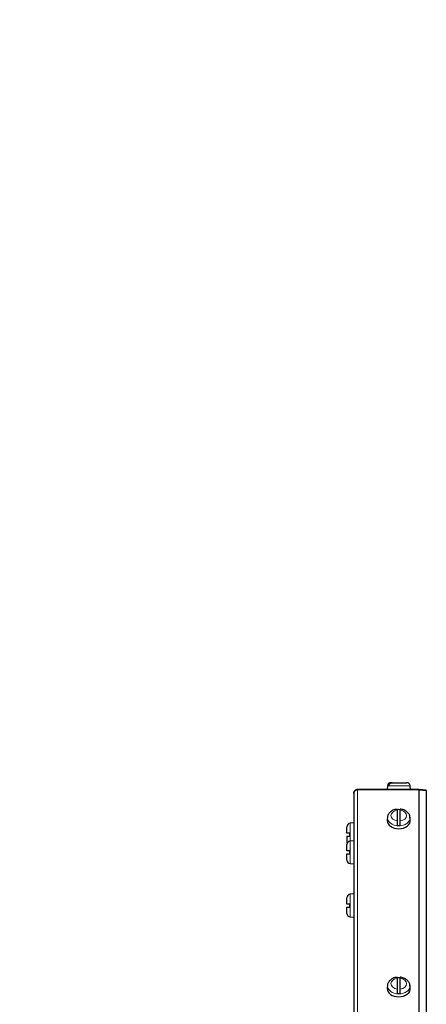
# Model space of a CAD drawing. Header units: millimetres. Extents: x 0 to 29700, y -16 to 21000.
# Tile 324 of 357: x 21485 to 21765, y 17356 to 18035. Entities that reach past the tile are written whole.
import ezdxf

# ---------------------------------------------------------------- set-up
doc = ezdxf.new("R2010")
doc.units = ezdxf.units.MM
doc.layers.add('1', color=7, linetype='Continuous', true_color=0xffffff)
doc.layers.add('254', color=7, linetype='Continuous', true_color=0xffffff)
doc.styles.add('latin_extended', font='simplex.shx')
doc.dimstyles.get("Standard").update_dxf_attribs({"dimtxt": 0.18, "dimasz": 0.18, "dimexe": 0.18, "dimexo": 0.0625, "dimgap": 0.09, "dimtad": 0, "dimtih": 1, "dimtoh": 1, "dimdec": 4, "dimzin": 0, "dimdsep": 46, "dimtxsty": 'Standard', "dimcen": 0.09, "dimadec": 0, "dimazin": 0, "dimtfac": 1, "dimtdec": 4, "dimtofl": 0, "dimtmove": 0, "dimatfit": 3, "dimfxl": 1, "dimtolj": 1, "dimtzin": 0, "dimarcsym": 0})

# ---------------------------------------------------------------- blocks, each defined once
blk = doc.blocks.new('_U4')
at = {"layer": '254', "color": 3, "linetype": 'Continuous', "lineweight": 13, "transparency": 16777216}
for p, q in [((28056.49, 18872.66), (28056.49, 14093.8)), ((18212.99, 16851.58), (18212.99, 14093.8)), ((18387.99, 14143.8), (27881.49, 14143.8))]:
    blk.add_line(p, q, dxfattribs=at)
at = {"layer": '254', "color": 3, "transparency": 16777216}
for points in [[(18387.99, 14172.97), (18387.99, 14114.64), (18212.99, 14143.8)], [(27881.49, 14114.64), (27881.49, 14172.97), (28056.49, 14143.8)]]:
    blk.add_solid(points, dxfattribs=at)
at = {"layer": 'Defpoints', "color": 0, "transparency": 16777216}
for p in [(28056.49, 18922.66), (18212.99, 16901.58), (28056.49, 14143.8)]:
    blk.add_point(p, dxfattribs=at)
at = {"layer": '254', "color": 2, "lineweight": 13, "transparency": 16777216, "insert": (22822.24, 14406.3), "char_height": 175, "attachment_point": 1, "style": 'latin_extended'}
blk.add_mtext('\\A1;9844', dxfattribs=at)

msp = doc.modelspace()

# ---------------------------------------------------------------- linework, layer by layer
at = {"layer": '1', "color": 2, "linetype": 'Continuous', "lineweight": 25}
for p, q in [((21738.715, 17506.912), (21738.487, 17504.303)), ((21739.786, 17507.203), (21739.022, 17507.203)), ((21741.218, 17509.103), (21741.106, 17509.103)), ((21741.982, 17509.103), (21741.218, 17509.103)), ((21741.982, 17509.103), (21751.867, 17509.103)), ((21754.487, 17504.303), (21754.258, 17506.912)), ((21715.487, 17501.803), (21715.487, 17501.715)), ((21715.487, 17501.716), (21715.487, 17112.857)), ((21760.377, 17504.303), (21717.987, 17504.303)), ((21760.377, 17504.216), (21717.987, 17504.216)), ((21765.468, 17503.867), (21760.595, 17504.294)), ((21760.595, 17504.206), (21765.468, 17503.78)), ((21765.46, 17503.781), (21765.468, 17503.867)), ((21765.468, 17503.78), (21765.468, 17113.712)), ((21745.487, 17490.135), (21745.487, 17482.658)), ((21747.487, 17482.658), (21747.487, 17490.135)), ((21715.487, 17481.303), (21712.877, 17481.075)), ((21738.517, 17483.498), (21738.487, 17483.003)), ((21738.745, 17485.328), (21738.517, 17483.497)), ((21754.456, 17483.497), (21754.229, 17485.328)), ((21710.687, 17474.303), (21710.687, 17478.684)), ((21710.687, 17472.303), (21710.687, 17467.922)), ((21712.587, 17474.303), (21712.587, 17472.303)), ((21710.687, 17462.082), (21710.687, 17466.463)), ((21715.487, 17469.082), (21712.877, 17468.854)), ((21710.687, 17455.701), (21710.687, 17460.082)), ((21712.587, 17462.082), (21712.587, 17460.082)), ((21712.877, 17453.31), (21715.487, 17453.082)), ((21715.487, 17432.322), (21712.877, 17432.094)), ((21710.687, 17425.322), (21710.687, 17429.703)), ((21712.587, 17425.322), (21712.587, 17423.322)), ((21710.687, 17418.941), (21710.687, 17423.322)), ((21712.877, 17416.55), (21715.487, 17416.322)), ((21745.487, 17374.17), (21745.487, 17366.693)), ((21747.487, 17366.693), (21747.487, 17374.17)), ((21738.517, 17367.532), (21738.487, 17367.037)), ((21738.745, 17369.363), (21738.517, 17367.532)), ((21754.456, 17367.532), (21754.229, 17369.363))]:
    msp.add_line(p, q, dxfattribs=at)
at = {"layer": '1', "color": 4, "linetype": 'Continuous', "lineweight": 13}
for p, q in [((21754.258, 17506.912), (21738.715, 17506.912)), ((21717.987, 17504.216), (21717.987, 17113.893)), ((21760.377, 17504.216), (21760.377, 17113.893)), ((21760.595, 17504.206), (21760.595, 17113.889)), ((21712.877, 17481.075), (21712.877, 17468.854)), ((21712.877, 17468.854), (21712.877, 17453.31)), ((21712.877, 17432.094), (21712.877, 17416.55))]:
    msp.add_line(p, q, dxfattribs=at)
at = {"layer": '1', "color": 2, "linetype": 'Continuous', "lineweight": 25}
for centre, start, end in [((21741.106, 17506.703), 90, 175), ((21751.867, 17506.703), 5, 90), ((21713.087, 17478.684), 95, 180), ((21713.087, 17466.463), 95, 180), ((21713.087, 17467.922), 180, 197.699922), ((21713.087, 17455.701), 180, 265), ((21713.087, 17429.703), 95, 180), ((21713.087, 17418.941), 180, 265)]:
    msp.add_arc(centre, 2.4, start, end, dxfattribs=at)
at = {"layer": '1', "color": 4, "linetype": 'Continuous', "lineweight": 13}
for centre, major_axis, start_param, end_param in [((21746.487, 17486.397), (-5.381, 0), 4.8993196, 7.667051), ((21746.487, 17486.397), (-5.381, 0), 1.757727, 4.5254583), ((21746.487, 17484.847), (7.772, 0), 3.0606966, 4.712389), ((21746.487, 17484.847), (7.772, 0), 4.712389, 6.2831853), ((21746.487, 17484.847), (7.772, 0), 0, 0.097193), ((21746.487, 17370.431), (-5.381, 0), 4.8993196, 7.667051), ((21746.487, 17370.431), (-5.381, 0), 1.757727, 4.5254583), ((21746.487, 17368.882), (7.772, 0), 3.0606966, 4.712389), ((21746.487, 17368.882), (7.772, 0), 4.712389, 6.2831853), ((21746.487, 17368.882), (7.772, 0), 0, 0.097193)]:
    msp.add_ellipse(centre, major_axis=major_axis, ratio=0.7071068, start_param=start_param, end_param=end_param, dxfattribs=at)
at = {"layer": '1', "color": 2, "linetype": 'Continuous', "lineweight": 25}
for centre, major_axis, start_param, end_param in [((21746.487, 17485.053), (7.728, 0), 1.4410362, 1.7005564), ((21746.487, 17483.003), (-8, 0), 0, 1.5707963), ((21746.487, 17485.053), (7.728, 0), 4.5826289, 4.8421491), ((21746.487, 17483.003), (-8, 0), 1.5707963, 3.2292627), ((21746.487, 17369.088), (7.728, 0), 1.4410362, 1.7005564), ((21746.487, 17367.037), (-8, 0), 0, 1.5707963), ((21746.487, 17369.088), (7.728, 0), 4.5826289, 4.8421491), ((21746.487, 17367.037), (-8, 0), 1.5707963, 3.2292627)]:
    msp.add_ellipse(centre, major_axis=major_axis, ratio=0.7071068, start_param=start_param, end_param=end_param, dxfattribs=at)
for points, knots in [([(21741.218, 17509.103), (21741.09, 17509.103), (21740.964, 17509.092), (21740.716, 17509.047), (21740.593, 17509.013), (21740.412, 17508.945), (21740.352, 17508.92), (21740.237, 17508.864), (21740.18, 17508.834), (21740.014, 17508.735), (21739.909, 17508.66), (21739.784, 17508.552), (21739.759, 17508.53), (21739.711, 17508.485), (21739.641, 17508.416), (21739.575, 17508.342), (21739.449, 17508.189), (21739.373, 17508.08), (21739.289, 17507.933), (21739.273, 17507.903), (21739.241, 17507.843), (21739.226, 17507.813), (21739.183, 17507.721), (21739.157, 17507.659), (21739.086, 17507.469), (21739.049, 17507.339), (21739.022, 17507.203)], [0, 0, 0, 0, 0.125, 0.125, 0.25, 0.25, 0.3125, 0.3125, 0.375, 0.375, 0.5, 0.5, 0.53125, 0.53125, 0.5625, 0.625, 0.625, 0.75, 0.75, 0.78125, 0.78125, 0.8125, 0.8125, 0.875, 0.875, 1, 1, 1, 1]), ([(21739.786, 17507.203), (21739.813, 17507.339), (21739.85, 17507.469), (21739.921, 17507.659), (21739.947, 17507.721), (21739.99, 17507.813), (21740.005, 17507.843), (21740.036, 17507.903), (21740.053, 17507.933), (21740.137, 17508.08), (21740.213, 17508.189), (21740.339, 17508.342), (21740.383, 17508.391), (21740.452, 17508.462), (21740.475, 17508.485), (21740.524, 17508.53), (21740.548, 17508.552), (21740.673, 17508.66), (21740.778, 17508.735), (21740.944, 17508.834), (21741.001, 17508.864), (21741.088, 17508.906), (21741.117, 17508.919), (21741.177, 17508.945), (21741.207, 17508.957), (21741.357, 17509.013), (21741.48, 17509.047), (21741.728, 17509.092), (21741.854, 17509.103), (21741.982, 17509.103)], [0, 0, 0, 0, 0.125, 0.125, 0.1875, 0.1875, 0.21875, 0.21875, 0.25, 0.25, 0.375, 0.375, 0.4375, 0.4375, 0.46875, 0.46875, 0.5, 0.5, 0.625, 0.625, 0.6875, 0.6875, 0.71875, 0.71875, 0.75, 0.75, 0.875, 0.875, 1, 1, 1, 1]), ([(21745.495, 17490.77), (21744.927, 17490.75), (21743.385, 17490.549), (21741.174, 17489.47), (21739.51, 17487.666), (21738.72, 17486.146), (21738.778, 17485.353), (21738.787, 17485.273)], [0, 0, 0, 0, 0.1642758, 0.4681905, 0.7323979, 0.9729604, 1, 1, 1, 1]), ([(21745.487, 17490.854), (21745.487, 17490.853), (21745.487, 17490.853), (21745.487, 17490.852), (21745.487, 17490.851), (21745.487, 17490.846), (21745.487, 17490.843), (21745.487, 17490.823), (21745.487, 17490.796), (21745.487, 17490.739), (21745.487, 17490.717), (21745.487, 17490.68), (21745.487, 17490.667), (21745.487, 17490.639), (21745.487, 17490.625), (21745.487, 17490.549), (21745.487, 17490.48), (21745.487, 17490.321), (21745.487, 17490.233), (21745.487, 17490.135)], [0, 0, 0, 0, 0.0041489, 0.0041489, 0.059474, 0.059474, 0.114799, 0.114799, 0.3360993, 0.3360993, 0.4467494, 0.4467494, 0.5020745, 0.5020745, 0.5573995, 0.5573995, 0.7786998, 0.7786998, 1, 1, 1, 1]), ([(21747.487, 17490.135), (21747.487, 17490.233), (21747.487, 17490.321), (21747.487, 17490.48), (21747.487, 17490.55), (21747.487, 17490.64), (21747.487, 17490.668), (21747.487, 17490.717), (21747.487, 17490.739), (21747.487, 17490.796), (21747.487, 17490.823), (21747.487, 17490.843), (21747.487, 17490.846), (21747.487, 17490.851), (21747.487, 17490.852), (21747.487, 17490.854), (21747.487, 17490.854), (21747.487, 17490.854)], [0, 0, 0, 0, 0.2166443, 0.2166443, 0.4332885, 0.4332885, 0.5416107, 0.5416107, 0.6499328, 0.6499328, 0.8665771, 0.8665771, 0.9207382, 0.9207382, 0.9748992, 0.9748992, 1, 1, 1, 1]), ([(21754.113, 17485.382), (21754.089, 17485.882), (21753.861, 17487.046), (21752.641, 17488.709), (21750.633, 17490.109), (21748.749, 17490.744), (21747.648, 17490.823), (21747.487, 17490.83)], [0, 0, 0, 0, 0.1642745, 0.4063163, 0.6661808, 0.9518054, 1, 1, 1, 1]), ([(21745.487, 17482.658), (21745.487, 17482.56), (21745.487, 17482.456), (21745.487, 17482.233), (21745.487, 17482.116), (21745.487, 17481.929), (21745.487, 17481.866), (21745.487, 17481.738), (21745.487, 17481.673), (21745.487, 17481.477), (21745.487, 17481.343), (21745.487, 17481.171), (21745.487, 17481.136), (21745.487, 17481.068), (21745.487, 17481.034), (21745.487, 17480.931), (21745.487, 17480.863), (21745.487, 17480.658), (21745.487, 17480.523), (21745.487, 17480.354), (21745.487, 17480.321), (21745.487, 17480.255), (21745.487, 17480.222), (21745.487, 17480.124), (21745.487, 17480.06), (21745.487, 17479.872), (21745.487, 17479.751), (21745.487, 17479.634)], [0, 0, 0, 0, 0.125, 0.125, 0.25, 0.25, 0.3125, 0.3125, 0.375, 0.375, 0.5, 0.5, 0.53125, 0.53125, 0.5625, 0.5625, 0.625, 0.625, 0.75, 0.75, 0.78125, 0.78125, 0.8125, 0.8125, 0.875, 0.875, 1, 1, 1, 1]), ([(21747.487, 17479.634), (21747.487, 17479.751), (21747.487, 17479.872), (21747.487, 17480.06), (21747.487, 17480.124), (21747.487, 17480.222), (21747.487, 17480.255), (21747.487, 17480.321), (21747.487, 17480.355), (21747.487, 17480.523), (21747.487, 17480.658), (21747.487, 17480.863), (21747.487, 17480.931), (21747.487, 17481.034), (21747.487, 17481.068), (21747.487, 17481.137), (21747.487, 17481.172), (21747.487, 17481.343), (21747.487, 17481.477), (21747.487, 17481.674), (21747.487, 17481.739), (21747.487, 17481.835), (21747.487, 17481.866), (21747.487, 17481.93), (21747.487, 17481.961), (21747.487, 17482.116), (21747.487, 17482.234), (21747.487, 17482.456), (21747.487, 17482.56), (21747.487, 17482.658)], [0, 0, 0, 0, 0.125, 0.125, 0.1875, 0.1875, 0.21875, 0.21875, 0.25, 0.25, 0.375, 0.375, 0.4375, 0.4375, 0.46875, 0.46875, 0.5, 0.5, 0.625, 0.625, 0.6875, 0.6875, 0.71875, 0.71875, 0.75, 0.75, 0.875, 0.875, 1, 1, 1, 1]), ([(21712.587, 17474.303), (21712.451, 17474.303), (21712.32, 17474.303), (21712.131, 17474.303), (21712.068, 17474.303), (21711.977, 17474.303), (21711.947, 17474.303), (21711.887, 17474.303), (21711.857, 17474.303), (21711.71, 17474.303), (21711.601, 17474.303), (21711.448, 17474.303), (21711.399, 17474.303), (21711.328, 17474.303), (21711.305, 17474.303), (21711.26, 17474.303), (21711.238, 17474.303), (21711.13, 17474.303), (21711.054, 17474.303), (21710.956, 17474.303), (21710.925, 17474.303), (21710.884, 17474.303), (21710.87, 17474.303), (21710.845, 17474.303), (21710.833, 17474.303), (21710.777, 17474.303), (21710.743, 17474.303), (21710.699, 17474.303), (21710.687, 17474.303), (21710.687, 17474.303)], [0, 0, 0, 0, 0.1254834, 0.1254834, 0.1882251, 0.1882251, 0.2195959, 0.2195959, 0.2509668, 0.2509668, 0.3764502, 0.3764502, 0.4391919, 0.4391919, 0.4705627, 0.4705627, 0.5019335, 0.5019335, 0.6274169, 0.6274169, 0.6901586, 0.6901586, 0.7215295, 0.7215295, 0.7529003, 0.7529003, 0.8783837, 0.8783837, 1, 1, 1, 1]), ([(21710.687, 17472.303), (21710.688, 17472.303), (21710.7, 17472.303), (21710.743, 17472.303), (21710.777, 17472.303), (21710.845, 17472.303), (21710.87, 17472.303), (21710.926, 17472.303), (21710.956, 17472.303), (21711.055, 17472.303), (21711.13, 17472.303), (21711.238, 17472.303), (21711.26, 17472.303), (21711.305, 17472.303), (21711.374, 17472.303), (21711.448, 17472.303), (21711.601, 17472.303), (21711.71, 17472.303), (21711.857, 17472.303), (21711.887, 17472.303), (21711.947, 17472.303), (21711.977, 17472.303), (21712.069, 17472.303), (21712.131, 17472.303), (21712.32, 17472.303), (21712.451, 17472.303), (21712.587, 17472.303)], [0, 0, 0, 0, 0.1175171, 0.1175171, 0.2435861, 0.2435861, 0.3066206, 0.3066206, 0.3696551, 0.3696551, 0.4957241, 0.4957241, 0.5272413, 0.5272413, 0.5587586, 0.6217931, 0.6217931, 0.747862, 0.747862, 0.7793793, 0.7793793, 0.8108965, 0.8108965, 0.873931, 0.873931, 1, 1, 1, 1]), ([(21712.587, 17462.082), (21712.451, 17462.082), (21712.32, 17462.082), (21712.131, 17462.082), (21712.068, 17462.082), (21711.977, 17462.082), (21711.947, 17462.082), (21711.887, 17462.082), (21711.857, 17462.082), (21711.71, 17462.082), (21711.601, 17462.082), (21711.448, 17462.082), (21711.399, 17462.082), (21711.328, 17462.082), (21711.305, 17462.082), (21711.26, 17462.082), (21711.238, 17462.082), (21711.13, 17462.082), (21711.054, 17462.082), (21710.956, 17462.082), (21710.925, 17462.082), (21710.884, 17462.082), (21710.87, 17462.082), (21710.845, 17462.082), (21710.833, 17462.082), (21710.777, 17462.082), (21710.743, 17462.082), (21710.699, 17462.082), (21710.687, 17462.082), (21710.687, 17462.082)], [0, 0, 0, 0, 0.1254834, 0.1254834, 0.1882251, 0.1882251, 0.2195959, 0.2195959, 0.2509668, 0.2509668, 0.3764502, 0.3764502, 0.4391919, 0.4391919, 0.4705627, 0.4705627, 0.5019335, 0.5019335, 0.6274169, 0.6274169, 0.6901586, 0.6901586, 0.7215295, 0.7215295, 0.7529003, 0.7529003, 0.8783837, 0.8783837, 1, 1, 1, 1]), ([(21710.687, 17460.082), (21710.688, 17460.082), (21710.7, 17460.082), (21710.743, 17460.082), (21710.777, 17460.082), (21710.845, 17460.082), (21710.87, 17460.082), (21710.926, 17460.082), (21710.956, 17460.082), (21711.055, 17460.082), (21711.13, 17460.082), (21711.238, 17460.082), (21711.26, 17460.082), (21711.305, 17460.082), (21711.374, 17460.082), (21711.448, 17460.082), (21711.601, 17460.082), (21711.71, 17460.082), (21711.857, 17460.082), (21711.887, 17460.082), (21711.947, 17460.082), (21711.977, 17460.082), (21712.069, 17460.082), (21712.131, 17460.082), (21712.32, 17460.082), (21712.451, 17460.082), (21712.587, 17460.082)], [0, 0, 0, 0, 0.1175171, 0.1175171, 0.2435861, 0.2435861, 0.3066206, 0.3066206, 0.3696551, 0.3696551, 0.4957241, 0.4957241, 0.5272413, 0.5272413, 0.5587586, 0.6217931, 0.6217931, 0.747862, 0.747862, 0.7793793, 0.7793793, 0.8108965, 0.8108965, 0.873931, 0.873931, 1, 1, 1, 1]), ([(21712.587, 17425.322), (21712.451, 17425.322), (21712.32, 17425.322), (21712.131, 17425.322), (21712.068, 17425.322), (21711.977, 17425.322), (21711.947, 17425.322), (21711.887, 17425.322), (21711.857, 17425.322), (21711.71, 17425.322), (21711.601, 17425.322), (21711.448, 17425.322), (21711.399, 17425.322), (21711.328, 17425.322), (21711.305, 17425.322), (21711.26, 17425.322), (21711.238, 17425.322), (21711.13, 17425.322), (21711.054, 17425.322), (21710.956, 17425.322), (21710.925, 17425.322), (21710.884, 17425.322), (21710.87, 17425.322), (21710.845, 17425.322), (21710.833, 17425.322), (21710.777, 17425.322), (21710.743, 17425.322), (21710.699, 17425.322), (21710.687, 17425.322), (21710.687, 17425.322)], [0, 0, 0, 0, 0.1254834, 0.1254834, 0.1882251, 0.1882251, 0.2195959, 0.2195959, 0.2509668, 0.2509668, 0.3764502, 0.3764502, 0.4391919, 0.4391919, 0.4705627, 0.4705627, 0.5019335, 0.5019335, 0.6274169, 0.6274169, 0.6901586, 0.6901586, 0.7215295, 0.7215295, 0.7529003, 0.7529003, 0.8783837, 0.8783837, 1, 1, 1, 1]), ([(21710.687, 17423.322), (21710.688, 17423.322), (21710.7, 17423.322), (21710.743, 17423.322), (21710.777, 17423.322), (21710.845, 17423.322), (21710.87, 17423.322), (21710.926, 17423.322), (21710.956, 17423.322), (21711.055, 17423.322), (21711.13, 17423.322), (21711.238, 17423.322), (21711.26, 17423.322), (21711.305, 17423.322), (21711.374, 17423.322), (21711.448, 17423.322), (21711.601, 17423.322), (21711.71, 17423.322), (21711.857, 17423.322), (21711.887, 17423.322), (21711.947, 17423.322), (21711.977, 17423.322), (21712.069, 17423.322), (21712.131, 17423.322), (21712.32, 17423.322), (21712.451, 17423.322), (21712.587, 17423.322)], [0, 0, 0, 0, 0.1175171, 0.1175171, 0.2435861, 0.2435861, 0.3066206, 0.3066206, 0.3696551, 0.3696551, 0.4957241, 0.4957241, 0.5272413, 0.5272413, 0.5587586, 0.6217931, 0.6217931, 0.747862, 0.747862, 0.7793793, 0.7793793, 0.8108965, 0.8108965, 0.873931, 0.873931, 1, 1, 1, 1]), ([(21745.495, 17374.805), (21744.927, 17374.785), (21743.385, 17374.584), (21741.174, 17373.504), (21739.51, 17371.701), (21738.72, 17370.18), (21738.778, 17369.388), (21738.787, 17369.307)], [0, 0, 0, 0, 0.1642758, 0.4681905, 0.7323979, 0.9729604, 1, 1, 1, 1]), ([(21745.487, 17374.888), (21745.487, 17374.888), (21745.487, 17374.888), (21745.487, 17374.887), (21745.487, 17374.885), (21745.487, 17374.88), (21745.487, 17374.877), (21745.487, 17374.858), (21745.487, 17374.83), (21745.487, 17374.773), (21745.487, 17374.751), (21745.487, 17374.714), (21745.487, 17374.701), (21745.487, 17374.674), (21745.487, 17374.659), (21745.487, 17374.584), (21745.487, 17374.514), (21745.487, 17374.356), (21745.487, 17374.268), (21745.487, 17374.17)], [0, 0, 0, 0, 0.0041489, 0.0041489, 0.059474, 0.059474, 0.114799, 0.114799, 0.3360993, 0.3360993, 0.4467494, 0.4467494, 0.5020745, 0.5020745, 0.5573995, 0.5573995, 0.7786998, 0.7786998, 1, 1, 1, 1]), ([(21747.487, 17374.17), (21747.487, 17374.268), (21747.487, 17374.356), (21747.487, 17374.514), (21747.487, 17374.584), (21747.487, 17374.675), (21747.487, 17374.702), (21747.487, 17374.752), (21747.487, 17374.773), (21747.487, 17374.83), (21747.487, 17374.858), (21747.487, 17374.877), (21747.487, 17374.88), (21747.487, 17374.885), (21747.487, 17374.887), (21747.487, 17374.888), (21747.487, 17374.889), (21747.487, 17374.889)], [0, 0, 0, 0, 0.2166443, 0.2166443, 0.4332885, 0.4332885, 0.5416107, 0.5416107, 0.6499328, 0.6499328, 0.8665771, 0.8665771, 0.9207382, 0.9207382, 0.9748992, 0.9748992, 1, 1, 1, 1]), ([(21754.113, 17369.416), (21754.089, 17369.917), (21753.861, 17371.08), (21752.641, 17372.743), (21750.633, 17374.143), (21748.749, 17374.778), (21747.648, 17374.857), (21747.487, 17374.864)], [0, 0, 0, 0, 0.1642745, 0.4063163, 0.6661808, 0.9518054, 1, 1, 1, 1]), ([(21745.487, 17366.693), (21745.487, 17366.595), (21745.487, 17366.49), (21745.487, 17366.268), (21745.487, 17366.15), (21745.487, 17365.963), (21745.487, 17365.9), (21745.487, 17365.773), (21745.487, 17365.708), (21745.487, 17365.511), (21745.487, 17365.377), (21745.487, 17365.205), (21745.487, 17365.171), (21745.487, 17365.102), (21745.487, 17365.068), (21745.487, 17364.965), (21745.487, 17364.897), (21745.487, 17364.693), (21745.487, 17364.557), (21745.487, 17364.389), (21745.487, 17364.355), (21745.487, 17364.289), (21745.487, 17364.256), (21745.487, 17364.159), (21745.487, 17364.095), (21745.487, 17363.906), (21745.487, 17363.785), (21745.487, 17363.669)], [0, 0, 0, 0, 0.125, 0.125, 0.25, 0.25, 0.3125, 0.3125, 0.375, 0.375, 0.5, 0.5, 0.53125, 0.53125, 0.5625, 0.5625, 0.625, 0.625, 0.75, 0.75, 0.78125, 0.78125, 0.8125, 0.8125, 0.875, 0.875, 1, 1, 1, 1]), ([(21747.487, 17363.669), (21747.487, 17363.785), (21747.487, 17363.906), (21747.487, 17364.095), (21747.487, 17364.159), (21747.487, 17364.256), (21747.487, 17364.289), (21747.487, 17364.356), (21747.487, 17364.389), (21747.487, 17364.557), (21747.487, 17364.693), (21747.487, 17364.897), (21747.487, 17364.966), (21747.487, 17365.068), (21747.487, 17365.103), (21747.487, 17365.172), (21747.487, 17365.206), (21747.487, 17365.378), (21747.487, 17365.512), (21747.487, 17365.708), (21747.487, 17365.773), (21747.487, 17365.869), (21747.487, 17365.901), (21747.487, 17365.964), (21747.487, 17365.996), (21747.487, 17366.151), (21747.487, 17366.268), (21747.487, 17366.49), (21747.487, 17366.595), (21747.487, 17366.693)], [0, 0, 0, 0, 0.125, 0.125, 0.1875, 0.1875, 0.21875, 0.21875, 0.25, 0.25, 0.375, 0.375, 0.4375, 0.4375, 0.46875, 0.46875, 0.5, 0.5, 0.625, 0.625, 0.6875, 0.6875, 0.71875, 0.71875, 0.75, 0.75, 0.875, 0.875, 1, 1, 1, 1])]:
    msp.add_open_spline(points, degree=3, knots=knots, dxfattribs=at)
for points, weights in [([(21717.987, 17504.303), (21716.522, 17504.303), (21715.487, 17503.268), (21715.487, 17501.803)], [1, 0.804737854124, 0.804737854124, 1]), ([(21715.487, 17501.716), (21715.487, 17503.18), (21716.522, 17504.216), (21717.987, 17504.216)], [1, 0.804737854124, 0.804737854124, 1]), ([(21760.595, 17504.294), (21760.523, 17504.3), (21760.45, 17504.303), (21760.377, 17504.303)], [1, 0.999365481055, 0.999365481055, 1]), ([(21760.377, 17504.216), (21760.45, 17504.216), (21760.523, 17504.213), (21760.595, 17504.206)], [1, 0.999365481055, 0.999365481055, 1])]:
    msp.add_rational_spline(points, weights, degree=3, dxfattribs=at)

# ---------------------------------------------------------------- dimensions: what is measured, and where the dimension line sits
at = {"layer": '254', "color": 2, "linetype": 'Continuous', "lineweight": 13}
dim = msp.add_linear_dim(base=(28056.493, 14143.803), p1=(18212.987, 16901.584), p2=(28056.493, 18922.663), dimstyle='Standard', override={"dimscale": 50, "dimtxt": 3.5, "dimasz": 3.5, "dimexe": 1, "dimexo": 1, "dimgap": 1.75, "dimtad": 1, "dimtih": 1, "dimtoh": 0, "dimdec": 0, "dimlfac": 1, "dimzin": 8, "dimdsep": 46, "dimlunit": 2, "dimtxsty": 'latin_extended', "dimsah": 1, "dimse1": 0, "dimse2": 0, "dimsd1": 0, "dimsd2": 0, "dimclrd": 3, "dimclre": 3, "dimclrt": 2, "dimtol": 0, "dimtm": -0.1, "dimtfac": 0.714286, "dimtdec": 3, "dimtofl": 1, "dimtmove": 0, "dimtzin": 8, "dimlwd": 13, "dimlwe": 13}, dxfattribs=at)
dim.commit()
dim.dimension.update_dxf_attribs({"geometry": '_U4', "text_midpoint": (23134.74, 14143.803), "dimtype": 160})

doc.saveas('drawing.dxf')
